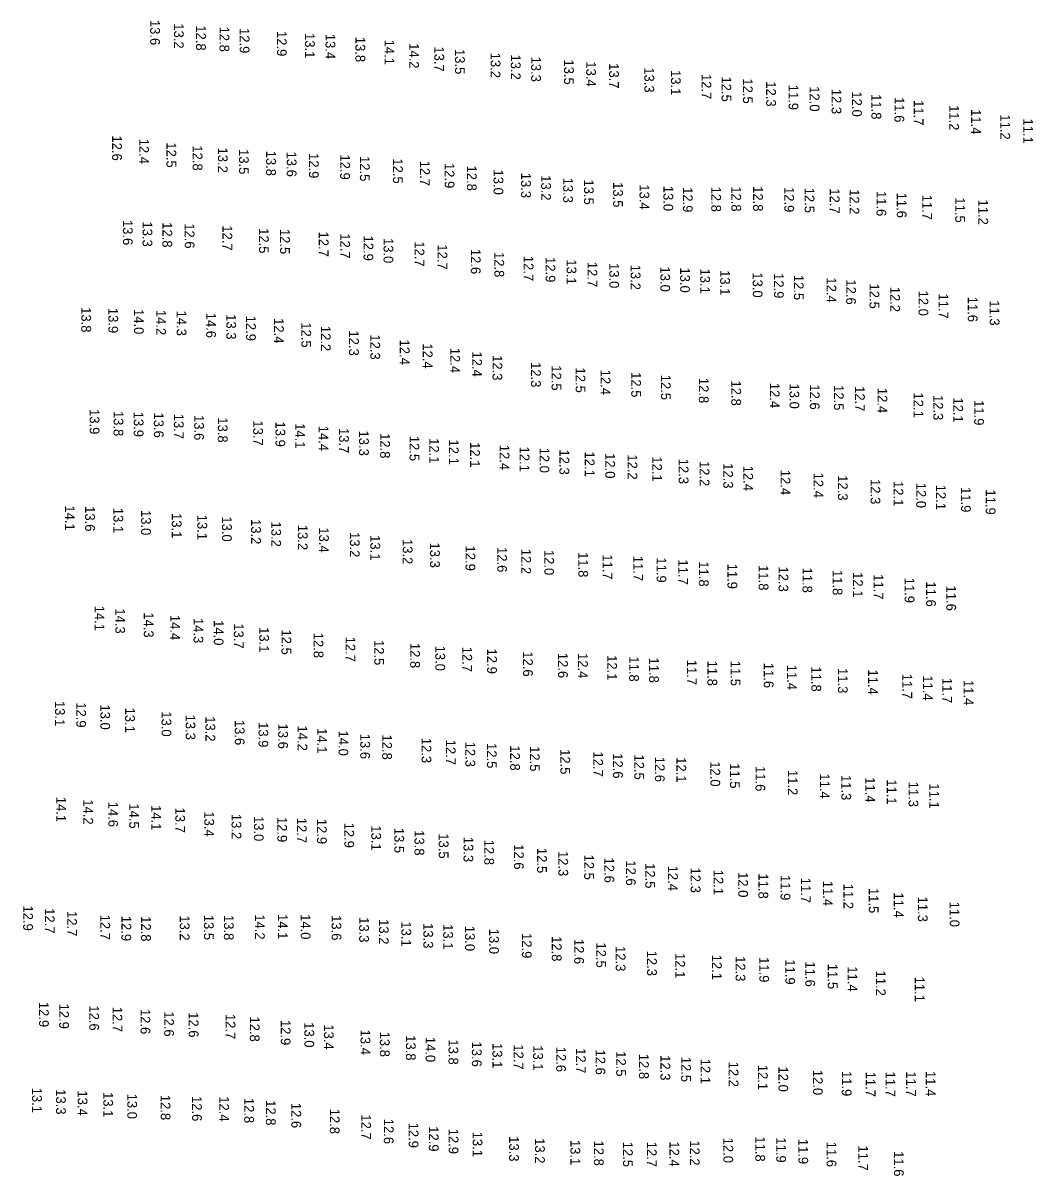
# Model space of a CAD drawing. Extents: x 988130 to 1132882, y 654656 to 841453.
# Drawn here: x 1109770 to 1110288, y 670227 to 670819 of the extents above; entities that cross this region are included whole.
import ezdxf

# ---------------------------------------------------------------- set-up
doc = ezdxf.new("R2010")
doc.units = 0
doc.layers.add('V-TOPO-SOUN', color=7, linetype='Continuous')

msp = doc.modelspace()

# ---------------------------------------------------------------- texts
at = {"layer": 'V-TOPO-SOUN'}
for s, p in [('13.6 ', (1109835.12, 670821.01)), ('13.2 ', (1109847.32, 670819.27)), ('12.8 ', (1109858.7, 670818.23)), ('12.8 ', (1109870.75, 670817.58)), ('12.9 ', (1109881.11, 670816.84)), ('12.9 ', (1109900.23, 670815.32)), ('13.1 ', (1109914.64, 670814.27)), ('13.4 ', (1109925.18, 670813.84)), ('13.8 ', (1109940.54, 670812.34)), ('14.1 ', (1109955.48, 670810.88)), ('14.2 ', (1109968.16, 670809.06)), ('13.7 ', (1109981.09, 670807.42)), ('13.5 ', (1109991.69, 670806.09)), ('13.2 ', (1110010, 670804.17)), ('13.2 ', (1110020.36, 670803.26)), ('13.3 ', (1110030.8, 670802.18)), ('13.5 ', (1110047.67, 670800.71)), ('13.4 ', (1110059.07, 670799.72)), ('13.7 ', (1110070.82, 670798.77)), ('13.3 ', (1110088.94, 670796.69)), ('13.1 ', (1110102.58, 670795.29)), ('12.7 ', (1110118.32, 670793.26)), ('12.5 ', (1110128.58, 670791.97)), ('12.5 ', (1110139.55, 670790.97)), ('12.3 ', (1110151.48, 670789.48)), ('11.9 ', (1110163.02, 670787.73)), ('12.0 ', (1110173.87, 670786.95)), ('12.3 ', (1110185.08, 670785.62)), ('12.0 ', (1110195.61, 670784.29)), ('11.8 ', (1110205.55, 670782.91)), ('11.6 ', (1110217.4, 670781.37)), ('11.7 ', (1110227.3, 670779.8)), ('11.2 ', (1110245.52, 670777.26)), ('11.4 ', (1110256.75, 670775.18)), ('11.2 ', (1110271.78, 670772.51)), ('11.1 ', (1110283.5, 670770.41)), ('12.6 ', (1109815.58, 670761.67)), ('12.4 ', (1109829.49, 670760.02)), ('12.5 ', (1109843.49, 670758.13)), ('12.8 ', (1109856.96, 670756.58)), ('13.2 ', (1109869.92, 670755.46)), ('13.5 ', (1109880.73, 670754.68)), ('13.8 ', (1109894.68, 670753.87)), ('13.6 ', (1109905.26, 670753.4)), ('12.9 ', (1109916.67, 670752.64)), ('12.9 ', (1109932.7, 670751.92)), ('12.5 ', (1109942.83, 670751.11)), ('12.5 ', (1109959.84, 670749.91)), ('12.7 ', (1109973.74, 670748.72)), ('12.9 ', (1109986.37, 670747.55)), ('12.8 ', (1109997.8, 670746.23)), ('13.0 ', (1110011.46, 670744.2)), ('13.3 ', (1110025.64, 670742.51)), ('13.2 ', (1110035.93, 670741.27)), ('13.3 ', (1110047.23, 670740.04)), ('13.5 ', (1110057.9, 670739.07)), ('13.5 ', (1110072.89, 670737.71)), ('13.4 ', (1110086.44, 670736.57)), ('13.0 ', (1110098.73, 670735.83)), ('12.8 ', (1110123.3, 670735.42)), ('12.8 ', (1110133.61, 670735.59)), ('12.8 ', (1110144.8, 670735.66)), ('12.9 ', (1110108.73, 670735.16)), ('12.9 ', (1110160.81, 670735.22)), ('12.5 ', (1110171.26, 670734.87)), ('12.7 ', (1110184.18, 670734.53)), ('12.2 ', (1110194.3, 670734.13)), ('11.6 ', (1110208.15, 670733.19)), ('11.6 ', (1110218.57, 670732.33)), ('11.7 ', (1110231.64, 670731.3)), ('11.5 ', (1110248.6, 670729.87)), ('11.2 ', (1110260.48, 670728.78)), ('13.6 ', (1109821.11, 670718.31)), ('13.3 ', (1109831.21, 670717.52)), ('12.8 ', (1109841.42, 670717.12)), ('12.6 ', (1109852.87, 670716.59)), ('12.7 ', (1109872.25, 670715.54)), ('12.5 ', (1109891, 670714.08)), ('12.5 ', (1109901.84, 670713.69)), ('12.7 ', (1109921.72, 670712.33)), ('12.7 ', (1109932.77, 670711.44)), ('12.9 ', (1109944.71, 670710.3)), ('13.0 ', (1109954.98, 670709.04)), ('12.7 ', (1109970.95, 670707.33)), ('12.7 ', (1109982.69, 670705.75)), ('12.6 ', (1109999.8, 670703.43)), ('12.8 ', (1110011.89, 670701.84)), ('12.7 ', (1110026.96, 670699.86)), ('12.9 ', (1110038.23, 670699.23)), ('13.1 ', (1110049, 670698.06)), ('12.7 ', (1110059.74, 670696.77)), ('13.0 ', (1110070.92, 670696.18)), ('13.2 ', (1110081.92, 670695.35)), ('13.0 ', (1110097.14, 670694.37)), ('13.0 ', (1110107.31, 670693.9)), ('13.1 ', (1110117.61, 670693.37)), ('13.1 ', (1110127.88, 670692.54)), ('13.0 ', (1110144.6, 670691.39)), ('12.9 ', (1110155.49, 670691.01)), ('12.5 ', (1110165.74, 670690.09)), ('12.4 ', (1110182.54, 670688.79)), ('12.6 ', (1110192.58, 670687.77)), ('12.5 ', (1110204.57, 670685.66)), ('12.2 ', (1110215.23, 670683.98)), ('12.0 ', (1110229.73, 670682.02)), ('11.7 ', (1110240.07, 670680.53)), ('11.6 ', (1110255.04, 670678.9)), ('11.3 ', (1110266.31, 670677.06)), ('13.8 ', (1109799.76, 670673.51)), ('13.9 ', (1109813.64, 670673.14)), ('14.0 ', (1109826.8, 670672.56)), ('14.2 ', (1109838.19, 670672.1)), ('14.3 ', (1109848.73, 670671.75)), ('14.6 ', (1109863.89, 670670.68)), ('13.3 ', (1109874.23, 670669.88)), ('12.9 ', (1109884.37, 670669.15)), ('12.4 ', (1109898.73, 670667.86)), ('12.5 ', (1109912.76, 670665.72)), ('12.2 ', (1109922.79, 670663.91)), ('12.3 ', (1109937.27, 670661.54)), ('12.3 ', (1109948.2, 670659.54)), ('12.4 ', (1109963.32, 670656.87)), ('12.4 ', (1109975.12, 670654.93)), ('12.4 ', (1109989.22, 670652.64)), ('12.4 ', (1110000.52, 670650.75)), ('12.3 ', (1110010.94, 670648.89)), ('12.3 ', (1110030.73, 670645.3)), ('12.5 ', (1110041.26, 670643.68)), ('12.5 ', (1110053.63, 670642.52)), ('12.4 ', (1110066.5, 670641.4)), ('12.5 ', (1110082.2, 670640.15)), ('12.5 ', (1110097.45, 670638.82)), ('12.8 ', (1110116.93, 670637.19)), ('12.8 ', (1110133.6, 670635.86)), ('12.4 ', (1110153.39, 670634.65)), ('13.0 ', (1110163.48, 670634.31)), ('12.6 ', (1110173.93, 670633.87)), ('12.5 ', (1110186.31, 670633.5)), ('12.7 ', (1110197.13, 670632.96)), ('12.4 ', (1110208.7, 670632.08)), ('12.1 ', (1110227.21, 670629.69)), ('12.3 ', (1110237.34, 670628.43)), ('12.1 ', (1110247.61, 670627.14)), ('11.9 ', (1110258.32, 670625.77)), ('13.9 ', (1109804.04, 670621.19)), ('13.8 ', (1109816.32, 670620.22)), ('13.9 ', (1109826.67, 670619.84)), ('13.6 ', (1109837.01, 670619.42)), ('13.7 ', (1109847.31, 670618.8)), ('13.6 ', (1109857.73, 670618.14)), ('13.8 ', (1109869.87, 670616.95)), ('13.7 ', (1109888.01, 670615.36)), ('13.9 ', (1109899.47, 670614.78)), ('14.1 ', (1109909.64, 670613.93)), ('14.4 ', (1109921.66, 670612.62)), ('13.7 ', (1109932.14, 670611.47)), ('13.3 ', (1109942.39, 670610.16)), ('12.8 ', (1109953.26, 670608.82)), ('12.5 ', (1109968.35, 670607.44)), ('12.1 ', (1109978.47, 670606.24)), ('12.1 ', (1109988.55, 670605.55)), ('12.1 ', (1109999.43, 670604.2)), ('12.4 ', (1110014.62, 670602.83)), ('12.1 ', (1110024.91, 670601.94)), ('12.0 ', (1110035.13, 670601.38)), ('12.3 ', (1110045.33, 670600.44)), ('12.1 ', (1110058.34, 670599.38)), ('12.0 ', (1110068.87, 670598.55)), ('12.2 ', (1110080.35, 670597.92)), ('12.1 ', (1110092.97, 670596.9)), ('12.3 ', (1110106.58, 670595.7)), ('12.2 ', (1110117.34, 670594.54)), ('12.3 ', (1110129.48, 670593.38)), ('12.4 ', (1110139.75, 670592.13)), ('12.4 ', (1110158.87, 670589.99)), ('12.4 ', (1110175.84, 670588.57)), ('12.3 ', (1110188.35, 670587.23)), ('12.3 ', (1110205.11, 670585.26)), ('12.1 ', (1110216.92, 670584.24)), ('12.0 ', (1110228.57, 670583.35)), ('12.1 ', (1110238.73, 670582.37)), ('11.9 ', (1110251.56, 670581.12)), ('11.9 ', (1110264.28, 670579.9)), ('14.1 ', (1109791.41, 670571.71)), ('13.6 ', (1109801.7, 670571.33)), ('13.1 ', (1109816.24, 670570.48)), ('13.0 ', (1109830.46, 670569.35)), ('13.1 ', (1109846.22, 670567.79)), ('13.1 ', (1109859.37, 670566.92)), ('13.0 ', (1109872.03, 670566.09)), ('13.2 ', (1109886.95, 670564.69)), ('13.2 ', (1109897.32, 670563.44)), ('13.2 ', (1109910.97, 670561.75)), ('13.4 ', (1109921.85, 670560.46)), ('13.2 ', (1109937.69, 670558.03)), ('13.1 ', (1109948.22, 670556.43)), ('13.2 ', (1109964.84, 670554.47)), ('13.3 ', (1109978.86, 670552.65)), ('12.9 ', (1109997.09, 670551.09)), ('12.6 ', (1110013.37, 670550.34)), ('12.2 ', (1110025.71, 670549.43)), ('12.0 ', (1110037.54, 670548.86)), ('11.8 ', (1110055.03, 670547.74)), ('11.7 ', (1110067.54, 670546.61)), ('11.7 ', (1110083.2, 670545.85)), ('11.9 ', (1110095.22, 670545.02)), ('11.7 ', (1110106.33, 670543.94)), ('11.8 ', (1110116.92, 670543)), ('11.9 ', (1110131.62, 670541.82)), ('11.8 ', (1110147.64, 670541.03)), ('12.3 ', (1110157.85, 670540.34)), ('11.8 ', (1110170.17, 670539.81)), ('11.8 ', (1110185.64, 670538.55)), ('12.1 ', (1110196.11, 670537.43)), ('11.7 ', (1110206.73, 670536.38)), ('11.9 ', (1110222.63, 670534.61)), ('11.6 ', (1110233.63, 670532.66)), ('11.6 ', (1110244.02, 670530.56)), ('14.1 ', (1109806.62, 670520.24)), ('14.3 ', (1109817.2, 670518.85)), ('14.3 ', (1109831.85, 670516.82)), ('14.4 ', (1109845.44, 670515.51)), ('14.3 ', (1109857.39, 670513.92)), ('14.0 ', (1109867.78, 670512.82)), ('13.7 ', (1109878.09, 670511.19)), ('13.1 ', (1109891.15, 670509.2)), ('12.5 ', (1109902.56, 670508.01)), ('12.8 ', (1109919.07, 670506.34)), ('12.7 ', (1109935.45, 670504.35)), ('12.5 ', (1109950.19, 670502.62)), ('12.8 ', (1109968.68, 670501.12)), ('13.0 ', (1109981.59, 670499.72)), ('12.7 ', (1109995.44, 670499.18)), ('12.9 ', (1110008.18, 670498.21)), ('12.6 ', (1110026.62, 670496.79)), ('12.6 ', (1110044.61, 670496)), ('12.4 ', (1110054.88, 670495.9)), ('12.1 ', (1110069.85, 670494.84)), ('11.8 ', (1110081.12, 670494.19)), ('11.8 ', (1110091.36, 670493.58)), ('11.7 ', (1110110.79, 670492.44)), ('11.8 ', (1110121.33, 670492.02)), ('11.5 ', (1110133.23, 670491.97)), ('11.6 ', (1110150.27, 670490.89)), ('11.4 ', (1110162.23, 670489.92)), ('11.8 ', (1110174.73, 670489.03)), ('11.3 ', (1110188.34, 670488.18)), ('11.4 ', (1110203.86, 670487.48)), ('11.7 ', (1110221.47, 670485.31)), ('11.4 ', (1110232, 670484.46)), ('11.7 ', (1110241.96, 670483.15)), ('11.4 ', (1110252.97, 670482.08)), ('13.1 ', (1109786.27, 670471.32)), ('12.9 ', (1109797.18, 670470.63)), ('13.0 ', (1109809.51, 670469.52)), ('13.1 ', (1109822.24, 670467.9)), ('13.0 ', (1109840.97, 670466)), ('13.3 ', (1109853.34, 670464.31)), ('13.2 ', (1109863.51, 670463.45)), ('13.6 ', (1109878.58, 670461.57)), ('13.9 ', (1109890.76, 670460.44)), ('13.6 ', (1109900.87, 670459.69)), ('14.2 ', (1109910.84, 670458.69)), ('14.1 ', (1109920.89, 670457.34)), ('14.0 ', (1109931.87, 670456.11)), ('13.6 ', (1109943.01, 670454.47)), ('12.8 ', (1109954.28, 670454.08)), ('12.3 ', (1109974.52, 670452.39)), ('12.7 ', (1109986.97, 670451.41)), ('12.3 ', (1109997.03, 670450.42)), ('12.5 ', (1110008.06, 670449.68)), ('12.8 ', (1110019.99, 670448.49)), ('12.5 ', (1110030.16, 670448.11)), ('12.5 ', (1110045.79, 670446.58)), ('12.7 ', (1110062.7, 670445.35)), ('12.6 ', (1110072.85, 670444.46)), ('12.5 ', (1110083.77, 670443.84)), ('12.6 ', (1110094.36, 670442.66)), ('12.1 ', (1110105.4, 670442.42)), ('12.0 ', (1110122.85, 670440.33)), ('11.5 ', (1110132.91, 670439.33)), ('11.6 ', (1110146.02, 670437.87)), ('11.2 ', (1110162.62, 670435.87)), ('11.4 ', (1110179.07, 670434.11)), ('11.3 ', (1110190.11, 670433.29)), ('11.4 ', (1110202.41, 670432.15)), ('11.1 ', (1110213.43, 670431.07)), ('11.3 ', (1110224.62, 670429.86)), ('11.1 ', (1110235.33, 670428.99)), ('14.1 ', (1109786.95, 670422.09)), ('14.2 ', (1109800.8, 670420.79)), ('14.6 ', (1109813.6, 670419.57)), ('14.5 ', (1109824.37, 670418.71)), ('14.1 ', (1109835.73, 670417.82)), ('13.7 ', (1109848.02, 670416.56)), ('13.4 ', (1109862.95, 670414.62)), ('13.2 ', (1109876.9, 670413.31)), ('13.0 ', (1109888.41, 670412.25)), ('12.9 ', (1109900.39, 670411.75)), ('12.7 ', (1109910.44, 670411.31)), ('12.9 ', (1109920.81, 670410.77)), ('12.9 ', (1109934.85, 670408.84)), ('13.1 ', (1109948.69, 670407.41)), ('13.5 ', (1109960.5, 670406.16)), ('13.8 ', (1109970.88, 670404.92)), ('13.5 ', (1109983.33, 670403.35)), ('13.3 ', (1109996.05, 670401.55)), ('12.8 ', (1110006.71, 670400.05)), ('12.6 ', (1110021.95, 670397.73)), ('12.5 ', (1110033.85, 670395.85)), ('12.3 ', (1110044.76, 670394.28)), ('12.5 ', (1110058.01, 670392.43)), ('12.6 ', (1110068.42, 670390.89)), ('12.6 ', (1110079.49, 670389.46)), ('12.5 ', (1110089.42, 670388.03)), ('12.4 ', (1110101.1, 670386.73)), ('12.3 ', (1110112.76, 670385.75)), ('12.1 ', (1110124.48, 670384.63)), ('12.0 ', (1110137.15, 670383.42)), ('11.8 ', (1110147.52, 670382.71)), ('11.9 ', (1110158.89, 670381.92)), ('11.7 ', (1110169.35, 670380.54)), ('11.4 ', (1110180.69, 670378.97)), ('11.2 ', (1110191.18, 670377.45)), ('11.5 ', (1110204.19, 670375.29)), ('11.4 ', (1110217.03, 670372.96)), ('11.3 ', (1110229.4, 670370.86)), ('12.9 ', (1109769.89, 670366.28)), ('12.7 ', (1109781.02, 670364.89)), ('12.7 ', (1109792.5, 670363.42)), ('11.0 ', (1110245.75, 670368.25)), ('12.7 ', (1109809.52, 670361.57)), ('12.9 ', (1109820.36, 670360.97)), ('12.8 ', (1109830.46, 670360.78)), ('13.2 ', (1109850.33, 670361.24)), ('13.5 ', (1109862.74, 670361.51)), ('13.8 ', (1109872.99, 670361.4)), ('14.2 ', (1109888.95, 670361.77)), ('14.1 ', (1109900.7, 670361.87)), ('14.0 ', (1109912.44, 670361.84)), ('13.6 ', (1109928.28, 670361.33)), ('13.3 ', (1109942.46, 670360.29)), ('13.2 ', (1109952.61, 670359.28)), ('13.1 ', (1109964.15, 670358.12)), ('13.3 ', (1109975.42, 670357.22)), ('13.1 ', (1109985.61, 670356.69)), ('13.0 ', (1109996.84, 670355.83)), ('13.0 ', (1110009.2, 670354.35)), ('12.9 ', (1110026.02, 670352.13)), ('12.8 ', (1110041.4, 670350.54)), ('12.6 ', (1110052.89, 670349.14)), ('12.5 ', (1110064.21, 670347.31)), ('12.3 ', (1110074.23, 670345.44)), ('12.3 ', (1110090.32, 670343.07)), ('12.1 ', (1110104.84, 670341.86)), ('12.1 ', (1110123.67, 670341.03)), ('12.3 ', (1110135.8, 670340.29)), ('11.9 ', (1110147.96, 670339.76)), ('11.9 ', (1110161.32, 670338.65)), ('11.6 ', (1110171.6, 670337.52)), ('11.5 ', (1110183.15, 670336.32)), ('11.4 ', (1110193.35, 670335.05)), ('11.2 ', (1110207.88, 670332.86)), ('11.1 ', (1110227.83, 670329.77)), ('12.9 ', (1109778.02, 670316.79)), ('12.9 ', (1109788.4, 670315.91)), ('12.6 ', (1109803.85, 670314.98)), ('12.7 ', (1109815.82, 670314.27)), ('12.6 ', (1109830.17, 670313.16)), ('12.6 ', (1109842.3, 670311.95)), ('12.6 ', (1109854.91, 670311.48)), ('12.7 ', (1109873.89, 670310.6)), ('12.8 ', (1109886.31, 670309.29)), ('12.9 ', (1109902.19, 670307.52)), ('13.0 ', (1109914.32, 670306.34)), ('13.4 ', (1109924.36, 670305.25)), ('13.4 ', (1109943.15, 670302.57)), ('13.8 ', (1109953.1, 670301.5)), ('13.8 ', (1109966.47, 670299.67)), ('14.0 ', (1109976.57, 670298.82)), ('13.8 ', (1109988.34, 670297.52)), ('13.6 ', (1110000.35, 670296.41)), ('13.1 ', (1110010.91, 670295.63)), ('12.7 ', (1110021.83, 670295)), ('13.1 ', (1110031.83, 670294.51)), ('12.6 ', (1110043.63, 670293.75)), ('12.7 ', (1110053.82, 670293.02)), ('12.6 ', (1110063.88, 670292.33)), ('12.5 ', (1110074.46, 670291.44)), ('12.8 ', (1110086.2, 670290.11)), ('12.3 ', (1110097.19, 670289.42)), ('12.5 ', (1110107.84, 670288.59)), ('12.1 ', (1110117.8, 670287.62)), ('12.2 ', (1110132.26, 670286.1)), ('12.1 ', (1110147.28, 670284.48)), ('12.0 ', (1110157.79, 670283.6)), ('12.0 ', (1110175.53, 670281.87)), ('11.9 ', (1110190.35, 670281.32)), ('11.7 ', (1110202.66, 670280.96)), ('11.7 ', (1110212.83, 670281)), ('11.7 ', (1110223.38, 670281.11)), ('11.4 ', (1110233.48, 670281.3)), ('13.1 ', (1109774.47, 670272.76)), ('13.3 ', (1109786.76, 670271.93)), ('13.4 ', (1109797.87, 670271.3)), ('13.1 ', (1109811.05, 670270.45)), ('13.0 ', (1109823.37, 670269.66)), ('12.8 ', (1109840.51, 670269.03)), ('12.6 ', (1109856.62, 670268.44)), ('12.4 ', (1109870.6, 670268.32)), ('12.8 ', (1109883.43, 670267.48)), ('12.8 ', (1109894.55, 670266.31)), ('12.6 ', (1109907.65, 670264.93)), ('12.8 ', (1109927.39, 670261.94)), ('12.7 ', (1109943.51, 670259)), ('12.6 ', (1109955.13, 670256.77)), ('12.9 ', (1109967.9, 670254.78)), ('12.9 ', (1109978.25, 670252.93)), ('12.9 ', (1109988.44, 670251.66)), ('13.1 ', (1110000.75, 670250.13)), ('13.3 ', (1110019.48, 670247.82)), ('13.2 ', (1110032.78, 670246.79)), ('13.1 ', (1110050.96, 670245.9)), ('12.8 ', (1110063.03, 670245.57)), ('12.5 ', (1110077.96, 670244.97)), ('12.7 ', (1110090.26, 670244.98)), ('12.4 ', (1110101.82, 670245.14)), ('12.2 ', (1110112.28, 670245.71)), ('12.0 ', (1110129.51, 670247.05)), ('11.8 ', (1110145.93, 670247.73)), ('11.9 ', (1110156.68, 670247.22)), ('11.9 ', (1110168.04, 670246.45)), ('11.6 ', (1110182.55, 670244.99)), ('11.7 ', (1110198.82, 670243.07)), ('11.6 ', (1110217.11, 670240.12))]:
    msp.add_text(s, height=5, rotation=270, dxfattribs=at).set_placement(p)

doc.saveas('drawing.dxf')
